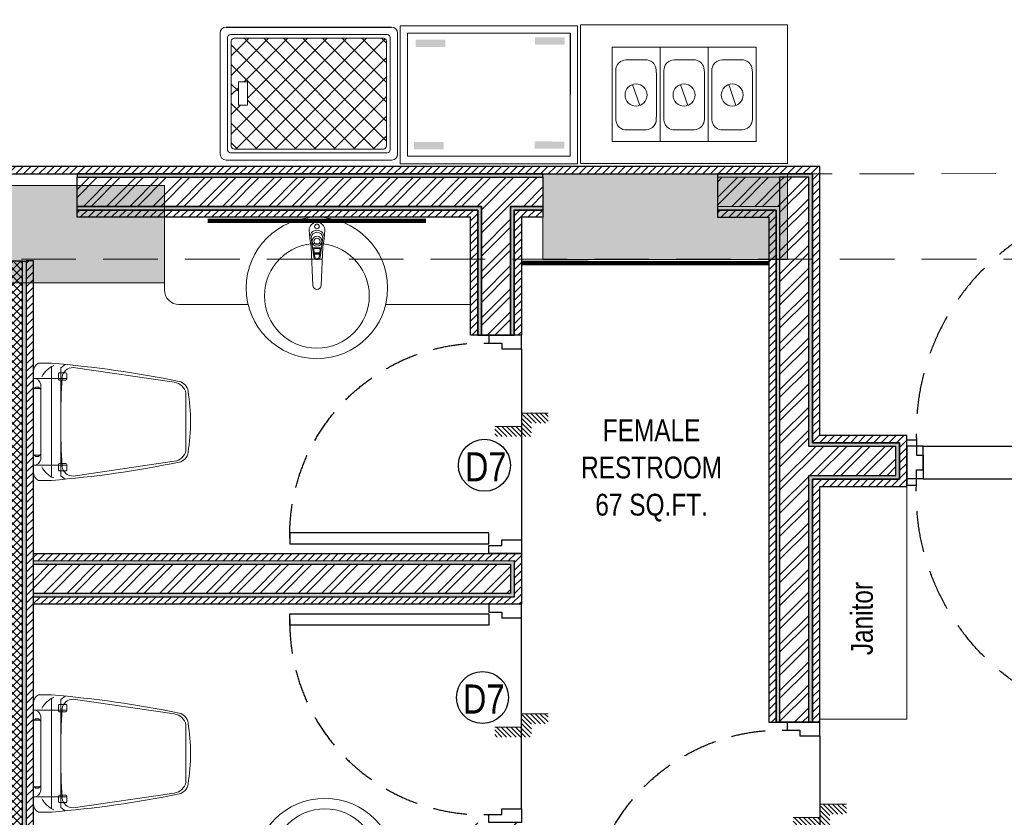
# Model space of a CAD drawing. Extents: x 3940905 to 4145695, y 925352 to 1109797.
# Tile 383 of 656: x 3985211 to 3988594, y 1095707 to 1098448. Entities that reach past the tile are written whole.
import ezdxf

# ---------------------------------------------------------------- set-up
doc = ezdxf.new("R2010")
doc.units = 0
doc.header["$LTSCALE"] = 750
doc.header["$MEASUREMENT"] = 0
doc.linetypes.add('DASHED2', pattern=[0.375, 0.25, -0.125])
doc.layers.get('0').update_dxf_attribs({"linetype": 'CONTINUOUS', "lineweight": 0})
for name, color, linetype, lineweight in [('BEAM', 104, 'CONTINUOUS', 0), ('CIVIL WALLS', 7, 'CONTINUOUS', 30), ('CKD Equipments', 252, 'CONTINUOUS', 0), ('COLUMN', 1, 'CONTINUOUS', 9), ('COUNTER', 34, 'CONTINUOUS', 0), ('FURN', 15, 'CONTINUOUS', 5), ('SANITARY', 34, 'CONTINUOUS', 0)]:
    doc.layers.add(name, color=color, linetype=linetype, lineweight=lineweight)
for name, color, linetype in [('DOOR', 44, 'CONTINUOUS'), ('GLASS', 5, 'CONTINUOUS'), ('S-Hatch_8', 7, 'CONTINUOUS'), ('TEXT', 7, 'CONTINUOUS')]:
    doc.layers.add(name, color=color, linetype=linetype)
doc.styles.add('ARA-30', font='arial.ttf', dxfattribs={"width": 0.8, "height": 150})
doc.styles.get("Standard").update_dxf_attribs({"font": 'romans.shx'})
pattern_1 = [(45, (1520.702781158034, 54286.19319555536), (-13.25825214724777, 13.25825214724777), [])]
pattern_2 = [(49.99999999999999, (1520.702781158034, 54286.19319555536), (21.5178054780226, -1.882564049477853), [2.25, -24.75]), (355, (1520.702781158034, 54286.19319555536), (-4.16254000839, 22.56576401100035), [1.8, -19.8]), (100.45144446, (1522.495931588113, 54286.03631523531), (17.35526540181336, 20.68319972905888), [1.912205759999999, -21.03426335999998]), (46.18420000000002, (1520.702781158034, 54292.19319555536), (32.01723992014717, -4.965578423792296), [3.375, -37.125]), (96.63563549, (1523.37088350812, 54291.77939634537), (28.03985837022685, 29.22355802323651), [2.86831026, -31.55141279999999]), (351.1841639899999, (1520.702781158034, 54292.19319555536), (28.03985835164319, 29.2235580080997), [2.7, -29.70000003]), (21, (1523.702781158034, 54290.69319555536), (17.90721156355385, -12.07856671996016), [2.25, -24.75]), (326.0000000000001, (1523.702781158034, 54290.69319555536), (7.299459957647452, 21.75450135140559), [1.799999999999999, -19.79999999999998]), (71.45144474, (1525.195048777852, 54289.68664833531), (25.20667130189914, 9.675934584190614), [1.912205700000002, -21.03426336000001]), (37.50000000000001, (1520.702781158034, 54286.19319555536), (0.3647956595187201, 9.986815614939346), [0, -19.56, 0, -20.1, 0, -19.875]), (7.499999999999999, (1520.702781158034, 54286.19319555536), (7.892086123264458, 11.83235135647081), [0, -11.45999999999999, 0, -19.10999999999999, 0, -7.574999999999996]), (327.5, (1514.01278115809, 54286.19319555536), (16.01467308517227, -0.6766461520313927), [0, -7.5, 0, -23.4, 0, -31.05]), (317.5, (1511.01278115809, 54286.19319555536), (17.49558508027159, 3.003149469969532), [0, -9.75, 0, -15.54, 0, -22.05])]
pattern_3 = [(45, (1520.702781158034, 54286.19319555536), (-39.7747564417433, 39.7747564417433), []), (45, (1547.219285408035, 54286.19319555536), (-39.7747564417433, 39.7747564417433), [])]

# ---------------------------------------------------------------- blocks, each defined once
blk = doc.blocks.new('EDFDSCX')
blk.add_line((498130.3504498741, -854141.3801531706, -1.195304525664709e-08), (498655.5372229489, -854140.8563936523, -1.195304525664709e-08))
at = {"layer": 'DOOR', "elevation": -1.195304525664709e-08}
for points in [[(498666.0847833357, -853504.0026184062), (498666.6308213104, -854051.5285574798), (498635.9364051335, -854051.5591684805), (498635.3903671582, -853504.0332294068)], [(498692.8545904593, -854051.4762263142), (498671.0490849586, -854051.5241512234), (498671.1103069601, -854086.6629835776), (498655.4158870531, -854086.6898547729), (498655.5372229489, -854140.8563936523), (498693.0371483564, -854140.7815975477)], [(498092.8548822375, -854052.074595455), (498114.6604399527, -854052.079027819), (498114.6693046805, -854087.2179123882), (498130.3637469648, -854087.213480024), (498130.3504498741, -854141.3801531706), (498092.8504498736, -854141.3801531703)]]:
    blk.add_lwpolyline(points, close=True, dxfattribs=at)
at = {"layer": 'DOOR', "color": 8, "linetype": 'DASHED2', "ltscale": 0.5}
blk.add_arc((498643.5917439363, -854033.2365009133, -1.195304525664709e-08), 529.2668184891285, 89.22640451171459, 182.040228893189, dxfattribs=at)
blk = doc.blocks.new('GDXGDRG')
at = {"layer": 'BEAM', "linetype": 'DASHED2'}
for p, q in [((3974013.122902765, 1043633.465851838), (3965223.800224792, 1043631.376568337)), ((3974227.006620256, 1043339.91064728), (3965437.48965513, 1043337.770408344))]:
    blk.add_line(p, q, dxfattribs=at)
blk = doc.blocks.new('Step Symbol - Imperial')
h = blk.add_hatch()
h.set_pattern_fill('_USER', color=0, scale=0.03125, angle=45, style=0, pattern_type=0)
h.set_pattern_definition([(45, (0, 0.125), (-0.02209708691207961, 0.02209708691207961), [])])
h.paths.add_polyline_path([(0.25, 0), (0.25, -0.09375), (-0.09375, -0.09375), (-0.09375, 0.03125), (-0.25, 0.03125), (-0.25, 0.125), (0, 0.125), (0, 0)])
at = {"color": 0}
blk.add_lwpolyline([(0.25, 0), (0, 0), (0, 0.125), (-0.25, 0.125)], dxfattribs=at)
blk.add_attdef('Step', (0.0625, 0.0625), '', height=0.09375, dxfattribs=at)
blk = doc.blocks.new('COLUMN')
at = {"layer": 'COLUMN'}
h = blk.add_hatch(color=1, dxfattribs=at)
h.dxf.hatch_style = 1
h.paths.add_polyline_path([(2683498.95855519, 965771.0625738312), (2684447.95855519, 965771.0625738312), (2684447.95855519, 965331.0625738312), (2683498.95855519, 965331.0625738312)])
h.paths.add_polyline_path([(2684237.95855519, 970191.0625738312), (2683498.95855519, 970191.0625738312), (2683498.95855519, 969191.0625738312), (2684237.95855519, 969191.0625738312)])
h.paths.add_polyline_path([(2687442.95855519, 969266.0625738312), (2687037.95855519, 969266.0625738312), (2687037.95855519, 970031.0625738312), (2687442.95855519, 970031.0625738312)])
h.paths.add_polyline_path([(2687107.95855519, 972041.44686994), (2687643.95855519, 972041.44686994), (2687643.95855519, 971756.0625738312), (2687107.95855519, 971756.0625738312)])
h.paths.add_polyline_path([(2683498.95855519, 973491.0625738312), (2684407.95855519, 973491.0625738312), (2684407.95855519, 973041.0625738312), (2683498.95855519, 973041.0625738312)])
h.paths.add_polyline_path([(2683648.95855519, 975761.0625738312), (2683977.95855519, 975761.0625738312), (2683977.95855519, 975211.0625738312), (2683648.95855519, 975211.0625738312)])
h.paths.add_polyline_path([(2686977.95855519, 975811.0625738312), (2687727.95855519, 975811.0625738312), (2687727.95855519, 975476.0625738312), (2686977.95855519, 975476.0625738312)])
h.paths.add_polyline_path([(2689868.95855519, 975851.0625738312), (2689027.95855519, 975851.0625738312), (2689027.95855519, 975556.0625738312), (2689868.95855519, 975556.0625738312)])
h.paths.add_polyline_path([(2686977.95855519, 973346.0625738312), (2687643.95855519, 973346.0625738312), (2687643.95855519, 973116.0625738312), (2686977.95855519, 973116.0625738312)])
h.paths.add_polyline_path([(2683823.95855519, 977646.0625738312), (2684028.95855519, 977646.0625738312), (2684028.95855519, 977211.0625738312), (2683823.95855519, 977211.0625738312)])
h.paths.add_polyline_path([(2683823.95855519, 979911.0625738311), (2684103.95855519, 979911.0625738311), (2684103.95855519, 980241.0625738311), (2683823.95855519, 980241.0625738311)])
h.paths.add_polyline_path([(2687803.95855519, 979891.0625738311), (2688003.95855519, 979891.0625738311), (2688003.95855519, 980241.0625738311), (2687803.95855519, 980241.0625738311)])
h.paths.add_polyline_path([(2691583.95855519, 979836.0625738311), (2692013.95855519, 979836.0625738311), (2692013.95855519, 980241.0625738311), (2691583.95855519, 980241.0625738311)])
h.paths.add_polyline_path([(2691695.95855519, 977346.0625738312), (2692013.95855519, 977346.0625738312), (2692013.95855519, 976786.0625738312), (2691695.95855519, 976786.0625738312)])
h.paths.add_polyline_path([(2687442.95855519, 965841.0625738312), (2686812.95855519, 965841.0625738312), (2686812.95855519, 965401.0625738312), (2687442.95855519, 965401.0625738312)])
h.paths.add_polyline_path([(2687467.95855519, 963421.0625738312), (2686702.95855519, 963421.0625738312), (2686702.95855519, 962976.0625738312), (2687467.95855519, 962976.0625738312)])
h.paths.add_polyline_path([(2684167.95855519, 963191.0625738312), (2683398.958555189, 963191.0625738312), (2683398.958555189, 962446.0625738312), (2684167.95855519, 962446.0625738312)])
h.paths.add_polyline_path([(2684447.95855519, 958916.0625738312), (2683398.95855519, 958916.0625738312), (2683398.95855519, 959356.0625738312), (2684447.95855519, 959356.0625738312)])
h.paths.add_polyline_path([(2684447.95855519, 957356.0625738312), (2683413.95855519, 957356.0625738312), (2683413.95855519, 956916.0625738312), (2684447.95855519, 956916.0625738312)])
h.paths.add_polyline_path([(2687457.95855519, 957436.0625738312), (2686707.95855519, 957436.0625738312), (2686707.95855519, 956996.0625738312), (2687457.95855519, 956996.0625738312)])
h.paths.add_polyline_path([(2687452.95855519, 959516.0625738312), (2686692.95855519, 959516.0625738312), (2686692.95855519, 959086.0625738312), (2687452.95855519, 959086.0625738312)])
h.paths.add_polyline_path([(2683413.95855519, 953326.0625738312), (2684312.95855519, 953326.0625738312), (2684312.95855519, 953776.0625738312), (2683413.95855519, 953776.0625738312)])
h.paths.add_polyline_path([(2683293.95855519, 952396.0625738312), (2683767.95855519, 952396.0625738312), (2683767.95855519, 951976.0625738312), (2683293.95855519, 951976.0625738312)])
h.paths.add_polyline_path([(2682463.958555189, 977841.0625738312), (2681833.95855519, 977841.0625738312), (2681833.95855519, 977051.0625738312), (2682463.958555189, 977051.0625738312)])
at = {"color": 2}
for points in [[(2689868.95855519, 975851.0625738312), (2689027.95855519, 975851.0625738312), (2689027.95855519, 975556.0625738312), (2689868.95855519, 975556.0625738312)], [(2686977.95855519, 975811.0625738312), (2687727.95855519, 975811.0625738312), (2687727.95855519, 975476.0625738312), (2686977.95855519, 975476.0625738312)]]:
    blk.add_lwpolyline(points, close=True, dxfattribs=at)
at = {"layer": 'COLUMN', "color": 1}
for points in [[(2689868.95855519, 975851.0625738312), (2689027.95855519, 975851.0625738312), (2689027.95855519, 975556.0625738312), (2689868.95855519, 975556.0625738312)], [(2686977.95855519, 975811.0625738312), (2687727.95855519, 975811.0625738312), (2687727.95855519, 975476.0625738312), (2686977.95855519, 975476.0625738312)]]:
    blk.add_lwpolyline(points, close=True, dxfattribs=at)

msp = doc.modelspace()

# ---------------------------------------------------------------- hatches: boundary and pattern name
at = {"layer": 'CIVIL WALLS', "true_color": 0x136734}
h = msp.add_hatch(dxfattribs=at)
h.set_pattern_fill('AR-CONC', color=116, scale=3)
h.set_pattern_definition(pattern_2)
edge = h.paths.add_edge_path()
edge.add_line((3985407.936530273, 1097918.963603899), (3985407.936530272, 1097906.793521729))
edge.add_line((3985407.936530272, 1097906.793521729), (3985708.192436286, 1097906.637925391))
edge.add_line((3985708.192436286, 1097906.637925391), (3985708.192436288, 1097906.71572356))
edge.add_line((3985708.192436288, 1097906.71572356), (3987008.192436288, 1097906.71572356))
edge.add_line((3987008.192436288, 1097906.71572356), (3987008.192436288, 1097919.21572356))
edge.add_line((3987008.192436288, 1097919.21572356), (3985407.936530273, 1097918.886460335))
h = msp.add_hatch(dxfattribs=at)
h.set_pattern_fill('AR-CONC', color=116, scale=3)
h.set_pattern_definition(pattern_2)
h.paths.add_polyline_path([(3987821.883816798, 1097623.963603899), (3987821.901815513, 1096033.792086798), (3987921.901815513, 1096033.792086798), (3987921.892215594, 1096881.936953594), (3988221.461773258, 1096881.936953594), (3988221.461773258, 1096981.936953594), (3987921.891378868, 1096981.936953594), (3987921.880902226, 1097906.71572356), (3987821.882216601, 1097906.715723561), (3987821.882216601, 1097623.963603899)], flags=16)
h.paths.add_polyline_path([(3987608.192436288, 1097806.715723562), (3987608.192436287, 1097794.215723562), (3987809.372907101, 1097794.215723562), (3987809.417358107, 1096033.792086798), (3987934.432900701, 1096033.792086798), (3987934.409541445, 1096869.436274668), (3988233.961773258, 1096869.436953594), (3988233.961773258, 1096994.43729306), (3987934.406776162, 1096994.436614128), (3987934.380902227, 1097918.963603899), (3987608.192436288, 1097918.955149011), (3987608.192436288, 1097906.71572356), (3987821.882216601, 1097906.715723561), (3987821.882216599, 1097806.715723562)])
h = msp.add_hatch(dxfattribs=at)
h.set_pattern_fill('AR-CONC', color=116, scale=3)
h.set_pattern_definition(pattern_2)
h.paths.add_polyline_path([(3987008.192436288, 1097794.21572356), (3986909.380025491, 1097794.21572356), (3986909.349843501, 1097363.898005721), (3986784.349843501, 1097363.898005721), (3986784.380025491, 1097794.21572356), (3985407.936530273, 1097794.21572356), (3985407.936530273, 1097806.71572356), (3986796.880902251, 1097806.71607853), (3986796.849843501, 1097363.898005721), (3986896.849843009, 1097363.890991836), (3986896.880902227, 1097806.71572356), (3987008.192436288, 1097806.71572356)])
h = msp.add_hatch(dxfattribs=at)
h.set_pattern_fill('AR-CONC', color=116, scale=3)
h.set_pattern_definition(pattern_2)
h.paths.add_polyline_path([(3985220.536119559, 1097619.042056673), (3985233.036119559, 1097619.042056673), (3985233.036119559, 1095413.963603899), (3985220.536119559, 1095413.963603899)])
h = msp.add_hatch(dxfattribs=at)
h.set_pattern_fill('AR-CONC', color=116, scale=3)
h.set_pattern_definition(pattern_2)
h.paths.add_polyline_path([(3985258.03611956, 1096576.475552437), (3986896.880877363, 1096576.500484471), (3986896.880877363, 1096476.500484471), (3985258.03611956, 1096476.475552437)], flags=17)
h.paths.add_polyline_path([(3985258.03611956, 1096588.975552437), (3986909.380877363, 1096589.000484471), (3986909.380877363, 1096464.000484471), (3985258.03611956, 1096463.975552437)])
at = {"layer": 'CKD Equipments', "true_color": 0x989898}
h = msp.add_hatch(color=252, dxfattribs=at)
h.paths.add_polyline_path([(3986672.878746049, 1098379.799509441), (3986571.116267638, 1098354.867702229), (3986571.116267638, 1098380.308321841)])
h.paths.add_polyline_path([(3986672.878746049, 1098354.358889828), (3986672.878746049, 1098379.799509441), (3986571.116267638, 1098354.867702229)])
h = msp.add_hatch(color=252, dxfattribs=at)
h.paths.add_polyline_path([(3987082.610808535, 1098387.708470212), (3986980.848330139, 1098362.776663), (3986980.848330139, 1098388.217282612)])
h.paths.add_polyline_path([(3987082.610808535, 1098362.26785063), (3987082.610808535, 1098387.708470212), (3986980.848330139, 1098362.776663)])
h = msp.add_hatch(color=252, dxfattribs=at)
h.paths.add_polyline_path([(3986667.675869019, 1098027.982040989), (3986565.913390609, 1098003.050233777), (3986565.913390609, 1098028.490853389)])
h.paths.add_polyline_path([(3986667.675869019, 1098002.541421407), (3986667.675869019, 1098027.982040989), (3986565.913390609, 1098003.050233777)])
h = msp.add_hatch(color=252, dxfattribs=at)
h.paths.add_polyline_path([(3987082.357968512, 1098029.508478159), (3986980.595490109, 1098004.576670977), (3986980.595490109, 1098030.017290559)])
h.paths.add_polyline_path([(3987082.357968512, 1098004.576670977), (3987082.357968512, 1098029.508478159), (3986980.595490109, 1098004.576670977)])
at = {"layer": 'S-Hatch_8'}
h = msp.add_hatch(dxfattribs=at)
h.set_pattern_fill('ANSI31', color=6, scale=150)
h.set_pattern_definition(pattern_1)
h.paths.add_polyline_path([(3978832.093826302, 1095539.541646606), (3978707.093826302, 1095539.541646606), (3978707.093826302, 1094658.281501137), (3978832.093826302, 1094658.281501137)], flags=16)
h.paths.add_polyline_path([(3978857.093826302, 1095564.541646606), (3978682.093826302, 1095564.541646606), (3978682.093826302, 1094633.281501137), (3978857.093826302, 1094633.281501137)])
h.paths.add_polyline_path([(3981958.190872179, 1097319.499900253), (3981958.191219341, 1097194.494842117), (3978832.093826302, 1097194.499894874), (3978832.093826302, 1096488.478563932), (3978707.093826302, 1096488.478563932), (3978707.093826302, 1097319.499894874)], flags=16)
h.paths.add_polyline_path([(3985258.03611956, 1096588.975552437), (3986909.380877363, 1096589.000484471), (3986909.380877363, 1096464.000484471), (3985258.03611956, 1096463.975552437)], flags=17)
h.paths.add_polyline_path([(3985258.03611956, 1096613.975552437), (3986934.380877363, 1096614.000484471), (3986934.380877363, 1096439.000484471), (3985258.03611956, 1096438.975552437)])
h.paths.add_polyline_path([(3986784.380902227, 1095258.735381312), (3986784.380902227, 1095688.975552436), (3986909.380902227, 1095688.975552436), (3986909.380902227, 1095258.735381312), (3987934.380902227, 1095258.735381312), (3987934.380902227, 1095133.635725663), (3985558.192436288, 1095133.585897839), (3985558.192436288, 1095258.685553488)], flags=16)
h.paths.add_polyline_path([(3986759.380902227, 1095283.635725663), (3986759.380902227, 1095688.975552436), (3986934.380902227, 1095688.975552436), (3986934.380902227, 1095283.635725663), (3987959.380902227, 1095283.635725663), (3987959.380902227, 1095108.635725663), (3985558.192436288, 1095108.635725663), (3985558.192436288, 1095283.635725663)])
h.paths.add_polyline_path([(3990748.999191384, 1095744.138282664), (3990747.447933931, 1098019.678180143), (3990636.516069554, 1098019.437301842), (3990636.516069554, 1096994.436953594), (3989309.380902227, 1096994.436953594), (3989309.380902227, 1098078.435079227), (3989184.380902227, 1098078.435079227), (3989184.380902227, 1094831.376994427), (3989309.380902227, 1094831.376994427), (3989309.380902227, 1096869.437371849), (3990636.518431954, 1096869.437371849), (3990636.513707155, 1095868.902017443), (3990109.318905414, 1095868.925353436), (3990109.318905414, 1095743.925378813)], flags=17)
h.paths.add_polyline_path([(3990747.431055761, 1098044.43677232), (3990611.516069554, 1098044.437301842), (3990611.516069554, 1097019.436953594), (3989334.380902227, 1097019.436953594), (3989334.380902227, 1098103.435079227), (3989159.380902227, 1098103.435079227), (3989159.380902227, 1094806.376994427), (3989334.380902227, 1094806.376994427), (3989334.380902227, 1096844.437371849), (3990611.517250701, 1096844.437371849), (3990611.514888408, 1095893.903200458), (3990084.318905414, 1095893.92653471), (3990084.318905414, 1095718.926560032), (3990749.016069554, 1095719.379690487)])
h.paths.add_polyline_path([(3989309.380902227, 1099092.269813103), (3989675.9718851, 1099092.269813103), (3989675.9718851, 1099217.269813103), (3989185.80612775, 1099217.269813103), (3989185.80612775, 1098878.431147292), (3989309.380902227, 1098878.431147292)], flags=16)
h.paths.add_polyline_path([(3989334.380902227, 1099067.269813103), (3989675.9718851, 1099067.269813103), (3989675.9718851, 1099242.269813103), (3989159.334169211, 1099242.269813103), (3989159.380902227, 1098853.431147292), (3989334.380902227, 1098853.431147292)])
h.paths.add_polyline_path([(3987303.875395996, 1099092.269813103), (3987303.875395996, 1102053.431147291), (3987428.875395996, 1102053.431147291), (3987428.875395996, 1099217.269813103), (3988233.490238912, 1099217.269813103), (3988233.490238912, 1099092.269813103)], flags=16)
h.paths.add_polyline_path([(3987278.875395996, 1099067.269813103), (3987278.875395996, 1102078.431147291), (3987453.875395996, 1102078.431147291), (3987453.875395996, 1099242.269813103), (3988258.490238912, 1099242.269813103), (3988258.490238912, 1099067.269813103)])
h.paths.add_polyline_path([(3981479.192436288, 1097344.499894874), (3981479.192436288, 1097319.499900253), (3981359.192436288, 1097319.499900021), (3981359.192436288, 1097344.499894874), (3978682.093826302, 1097344.499894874), (3978682.093826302, 1096463.478563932), (3978857.093826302, 1096463.478563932), (3978857.093826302, 1097169.499894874), (3981958.192436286, 1097168.94985208), (3981958.192436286, 1097344.499894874)])
h = msp.add_hatch(dxfattribs=at)
h.set_pattern_fill('ANSI31', color=6, scale=150)
h.set_pattern_definition(pattern_1)
h.paths.add_polyline_path([(3987608.192436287, 1097794.215723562), (3987608.192436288, 1097771.463603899), (3987784.380902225, 1097769.215723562), (3987784.401815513, 1096033.735773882), (3987959.401815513, 1096033.735773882), (3987959.39294108, 1096844.436953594), (3988258.961773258, 1096844.436953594), (3988258.961773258, 1097019.436953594), (3987959.391310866, 1097019.436953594), (3987959.380902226, 1097944.21572356), (3984958.192436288, 1097944.21572356), (3984958.192436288, 1097918.886460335), (3987934.380902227, 1097918.963603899), (3987934.406776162, 1096994.436614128), (3988233.961773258, 1096994.436614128), (3988233.961773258, 1096869.436953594), (3987934.409541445, 1096869.436274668), (3987934.409541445, 1096033.792086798), (3987809.417358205, 1096033.788592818), (3987809.372907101, 1097794.215723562)])
at = {"layer": 'S-Hatch_8', "true_color": 0x636466}
h = msp.add_hatch(dxfattribs=at)
h.set_pattern_fill('ANSI32', color=251, scale=150)
h.set_pattern_definition(pattern_3)
h.paths.add_polyline_path([(3986796.880902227, 1097806.71572356), (3985407.936530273, 1097806.71572356), (3985407.936530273, 1097906.71572356), (3987008.192436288, 1097906.71572356), (3987008.192436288, 1097806.71572356), (3986896.880902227, 1097806.71572356), (3986896.849843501, 1097363.898005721), (3986796.849843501, 1097363.898005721)])
h = msp.add_hatch(dxfattribs=at)
h.set_pattern_fill('ANSI32', color=251, scale=150)
h.set_pattern_definition(pattern_3)
h.paths.add_polyline_path([(3987608.192436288, 1097806.71572356), (3987821.882216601, 1097806.715723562), (3987821.882216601, 1097906.715723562), (3987608.192436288, 1097906.71572356)])
h = msp.add_hatch(dxfattribs=at)
h.set_pattern_fill('ANSI32', color=251, scale=150)
h.set_pattern_definition(pattern_3)
h.paths.add_polyline_path([(3987821.883816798, 1097623.963603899), (3987821.901815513, 1096033.792086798), (3987921.901815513, 1096033.792086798), (3987921.892215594, 1096881.936953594), (3988221.461773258, 1096881.936953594), (3988221.461773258, 1096981.936953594), (3987921.891378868, 1096981.936953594), (3987921.880902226, 1097906.71572356), (3987821.882216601, 1097906.715723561), (3987821.882216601, 1097623.963603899)])
at = {"layer": 'S-Hatch_8'}
h = msp.add_hatch(dxfattribs=at)
h.set_pattern_fill('ANSI31', color=6, scale=150)
h.set_pattern_definition(pattern_1)
h.paths.add_polyline_path([(3987008.192436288, 1097769.21572356), (3986934.37827202, 1097769.21572356), (3986934.349843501, 1097363.898005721), (3986759.349843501, 1097363.898005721), (3986759.37827202, 1097769.21572356), (3985407.936530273, 1097769.21572356), (3985407.936530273, 1097794.21572356), (3986784.380020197, 1097794.140240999), (3986784.380020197, 1097363.898005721), (3986909.349843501, 1097363.898005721), (3986909.380025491, 1097794.21572356), (3987008.192436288, 1097794.21572356)])
at = {"layer": 'S-Hatch_8', "true_color": 0xf8991e}
h = msp.add_hatch(dxfattribs=at)
h.set_pattern_fill('ANSI37', color=30, scale=150)
h.set_pattern_definition([(45, (1520.702781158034, 54286.19319555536), (-13.25825214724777, 13.25825214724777), []), (135, (1520.702781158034, 54286.19319555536), (-13.25825214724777, -13.25825214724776), [])])
h.paths.add_polyline_path([(3985220.536119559, 1097619.042056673), (3985092.986291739, 1097619.042056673), (3985092.986291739, 1095413.435079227), (3985220.536119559, 1095413.435079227)])
at = {"layer": 'S-Hatch_8'}
h = msp.add_hatch(dxfattribs=at)
h.set_pattern_fill('ANSI31', color=6, scale=150)
h.set_pattern_definition(pattern_1)
h.paths.add_polyline_path([(3985258.036119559, 1097619.042056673), (3985233.036119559, 1097619.042056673), (3985233.036119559, 1095413.963603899), (3985258.036119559, 1095413.963603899)])
at = {"layer": 'S-Hatch_8', "true_color": 0x636466}
h = msp.add_hatch(dxfattribs=at)
h.set_pattern_fill('ANSI32', color=251, scale=150)
h.set_pattern_definition(pattern_3)
h.paths.add_polyline_path([(3985258.03611956, 1096576.475552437), (3986896.880877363, 1096576.475552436), (3986896.880877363, 1096476.475552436), (3985258.03611956, 1096476.475552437)])

# ---------------------------------------------------------------- linework, layer by layer
msp.add_lwpolyline([(3987608.192436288, 1097806.71572356), (3987821.882216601, 1097806.715723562), (3987821.882216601, 1097906.715723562), (3987608.192436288, 1097906.71572356)], close=True)
at = {"layer": 'CIVIL WALLS', "color": 6}
for points in [[(3987784.380902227, 1097623.963603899), (3987784.401815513, 1096033.735773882), (3987959.401815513, 1096033.735773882), (3987959.39294108, 1096844.436953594), (3988258.961773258, 1096844.436953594), (3988258.961773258, 1097019.436953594), (3987959.391310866, 1097019.436953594), (3987959.380902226, 1097944.21572356), (3984958.192436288, 1097944.21572356), (3984958.192436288, 1097918.886460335), (3987934.380902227, 1097918.963603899), (3987934.406776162, 1096994.436614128), (3988233.961773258, 1096994.436614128), (3988233.961773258, 1096869.436953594), (3987934.409541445, 1096869.436274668), (3987934.409541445, 1096033.792086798), (3987809.417358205, 1096033.788592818), (3987809.372907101, 1097794.215723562), (3987608.192436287, 1097794.215723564), (3987608.192436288, 1097769.215723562), (3987784.380902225, 1097769.215723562)], [(3987008.192436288, 1097769.21572356), (3986934.37827202, 1097769.21572356), (3986934.349843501, 1097363.898005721), (3986759.349843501, 1097363.898005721), (3986759.37827202, 1097769.21572356), (3985407.936530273, 1097769.21572356), (3985407.936530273, 1097794.21572356), (3986784.380020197, 1097794.140240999), (3986784.380020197, 1097363.898005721), (3986909.349843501, 1097363.898005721), (3986909.380025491, 1097794.21572356), (3987008.192436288, 1097794.21572356), (3987008.192436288, 1097769.21572356)], [(3985258.036119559, 1097619.042056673), (3985233.036119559, 1097619.042056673), (3985233.036119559, 1095413.963603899), (3985258.036119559, 1095413.963603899)], [(3985258.03611956, 1096613.975552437), (3986934.380877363, 1096614.000484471), (3986934.380877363, 1096439.000484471), (3985258.03611956, 1096438.975552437)]]:
    msp.add_lwpolyline(points, close=True, dxfattribs=at)
at = {"layer": 'CIVIL WALLS', "color": 116, "true_color": 0x136734}
msp.add_lwpolyline([(3985407.936530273, 1097918.886460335), (3985407.936530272, 1097906.793521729), (3985708.192436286, 1097906.637925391), (3985708.192436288, 1097906.71572356), (3987008.192436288, 1097906.71572356), (3987008.192443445, 1097918.939596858), (3985407.936530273, 1097918.886460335)], dxfattribs=at)
at = {"layer": 'CIVIL WALLS'}
for points in [[(3986796.880902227, 1097806.71572356), (3985407.936530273, 1097806.71572356), (3985407.936530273, 1097906.71572356), (3987008.192436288, 1097906.71572356), (3987008.192436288, 1097806.71572356), (3986896.880902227, 1097806.71572356), (3986896.849843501, 1097363.898005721), (3986796.849843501, 1097363.898005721)], [(3987821.883816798, 1097623.963603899), (3987821.901815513, 1096033.792086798), (3987921.901815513, 1096033.792086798), (3987921.892215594, 1096881.936953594), (3988221.461773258, 1096881.936953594), (3988221.461773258, 1096981.936953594), (3987921.891378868, 1096981.936953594), (3987921.880902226, 1097906.71572356), (3987821.882216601, 1097906.715723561), (3987821.882216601, 1097623.963603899), (3987821.883816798, 1097623.963603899)], [(3985220.536119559, 1097618.665302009), (3985092.986291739, 1097618.665302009), (3985092.986291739, 1095413.435079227), (3985220.536119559, 1095413.435079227)], [(3985258.03611956, 1096576.475552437), (3986896.880877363, 1096576.500484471), (3986896.880877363, 1096476.500484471), (3985258.03611956, 1096476.475552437)]]:
    msp.add_lwpolyline(points, close=True, dxfattribs=at)
at = {"layer": 'CIVIL WALLS', "color": 116, "true_color": 0x136734}
for points in [[(3987809.372907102, 1097623.963603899), (3987809.417358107, 1096033.792086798), (3987934.432900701, 1096033.792086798), (3987934.409541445, 1096869.436274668), (3988233.961773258, 1096869.436953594), (3988233.961773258, 1096994.43729306), (3987934.406776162, 1096994.436614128), (3987934.380902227, 1097918.963603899), (3987608.192436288, 1097918.963603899), (3987608.192436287, 1097794.215723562), (3987809.372907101, 1097794.215723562)], [(3987008.192436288, 1097794.21572356), (3986909.380025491, 1097794.21572356), (3986909.349843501, 1097363.898005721), (3986784.349843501, 1097363.898005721), (3986784.380025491, 1097794.21572356), (3985407.936530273, 1097794.21572356), (3985407.936530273, 1097806.71572356), (3986796.880902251, 1097806.71607853), (3986796.849843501, 1097363.898005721), (3986896.849843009, 1097363.890991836), (3986896.880902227, 1097806.71572356), (3987008.192436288, 1097806.71572356), (3987008.192436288, 1097794.21572356)], [(3985220.536119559, 1097618.665302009), (3985233.036119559, 1097618.665302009), (3985233.036119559, 1095413.963603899), (3985220.536119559, 1095413.963603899)], [(3985258.03611956, 1096588.975552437), (3986909.380877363, 1096589.000484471), (3986909.380877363, 1096464.000484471), (3985258.03611956, 1096463.975552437)]]:
    msp.add_lwpolyline(points, close=True, dxfattribs=at)
at = {"layer": 'CKD Equipments', "color": 252, "true_color": 0x989898}
for p, q in [((3987137.941591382, 1098430.554623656), (3987137.941591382, 1097954.306224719)), ((3987137.941591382, 1098430.554623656), (3987849.261315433, 1098430.554623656)), ((3987849.261315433, 1098430.554623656), (3987849.261315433, 1097954.306224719)), ((3986543.131586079, 1097979.87296931), (3986543.640398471, 1098401.678442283)), ((3987102.825217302, 1098400.660817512), (3987101.807592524, 1097978.85534451)), ((3987411.173845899, 1098030.119271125), (3987411.173845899, 1098354.232764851)), ((3987576.53787331, 1098030.119271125), (3987576.53787331, 1098354.232764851)), ((3987741.393088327, 1098030.119271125), (3987741.393088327, 1098354.232764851)), ((3987138.197563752, 1097954.310156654), (3987849.517287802, 1097954.310156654))]:
    msp.add_line(p, q, dxfattribs=at)
at = {"layer": 'CKD Equipments', "color": 6}
for p, q in [((3985899.302725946, 1097986.059321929), (3985899.302725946, 1098402.61932193)), ((3985919.622725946, 1098422.93932193), (3986007.970031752, 1098422.93932193)), ((3986007.970031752, 1098421.23261422), (3985919.622725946, 1098421.23261422)), ((3985934.862725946, 1098397.53932193), (3986007.970031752, 1098397.53932193)), ((3986007.970031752, 1098422.93932193), (3986488.582725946, 1098422.93932193)), ((3986488.582725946, 1098421.23261422), (3986007.970031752, 1098421.23261422)), ((3986007.970031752, 1098397.53932193), (3986473.342725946, 1098397.53932193)), ((3986508.902725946, 1098402.61932193), (3986508.902725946, 1097986.059321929)), ((3985924.702725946, 1098001.299321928), (3985924.702725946, 1098387.37932193)), ((3985937.402725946, 1098013.999321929), (3985937.402725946, 1098374.679321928)), ((3985947.562725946, 1098384.839321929), (3986460.642725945, 1098384.839321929)), ((3986470.802725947, 1098374.679321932), (3986470.802725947, 1098013.999321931)), ((3986483.502725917, 1098387.380095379), (3986483.502725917, 1098001.300095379)), ((3985961.886762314, 1098234.396422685), (3985993.170752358, 1098234.396422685)), ((3985961.886762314, 1098234.396422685), (3985961.886762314, 1098154.282221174)), ((3985993.170752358, 1098234.396422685), (3985993.170752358, 1098154.282221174)), ((3985961.886762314, 1098154.282221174), (3985993.170752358, 1098154.282221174)), ((3986008.226004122, 1097991.143253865), (3985935.118698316, 1097991.143253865)), ((3986460.898698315, 1098003.843253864), (3985947.818698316, 1098003.843253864)), ((3986407.558698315, 1097991.143253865), (3986001.158698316, 1097991.143253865)), ((3986473.598698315, 1097991.143253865), (3986008.226004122, 1097991.143253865)), ((3986008.226004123, 1097965.743253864), (3985919.878698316, 1097965.743253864)), ((3986488.838698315, 1097965.743253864), (3986008.226004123, 1097965.743253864))]:
    msp.add_line(p, q, dxfattribs=at)
at = {"layer": 'CKD Equipments', "linetype": 'Continuous'}
for p, q in [((3985937.402725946, 1098324.440151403), (3985997.801896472, 1098384.839321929)), ((3985937.402725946, 1098257.088230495), (3986065.153817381, 1098384.83932193)), ((3985937.402725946, 1098055.032467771), (3986267.209580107, 1098384.839321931)), ((3985937.402725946, 1098361.996135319), (3986295.559539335, 1098003.83932193)), ((3985953.561501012, 1098003.839321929), (3986334.561501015, 1098384.839321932)), ((3985981.911460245, 1098384.839321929), (3986362.911460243, 1098003.83932193)), ((3985982.062839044, 1098234.396422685), (3986132.50573829, 1098384.83932193)), ((3985993.170752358, 1098178.15241509), (3986199.857659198, 1098384.839321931)), ((3986020.91342192, 1098003.839321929), (3986401.913421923, 1098384.839321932)), ((3986049.263381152, 1098384.839321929), (3986430.263381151, 1098003.83932193)), ((3986088.265342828, 1098003.839321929), (3986466.739836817, 1098382.313815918)), ((3986116.61530206, 1098384.839321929), (3986470.802725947, 1098030.651898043)), ((3986183.967222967, 1098384.83932193), (3986470.802725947, 1098098.003818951)), ((3986251.319143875, 1098384.83932193), (3986470.802725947, 1098165.355739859)), ((3986318.671064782, 1098384.839321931), (3986470.802725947, 1098232.707660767)), ((3986386.02298569, 1098384.839321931), (3986470.802725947, 1098300.059581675)), ((3986453.374906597, 1098384.839321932), (3986470.802725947, 1098367.411502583)), ((3985937.402725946, 1098294.644214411), (3986228.207618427, 1098003.83932193)), ((3986155.617263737, 1098003.839321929), (3986470.802725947, 1098319.024784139)), ((3985937.402725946, 1098227.292293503), (3985961.886762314, 1098202.808257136)), ((3986222.969184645, 1098003.83932193), (3986470.802725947, 1098251.672863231)), ((3985937.402725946, 1098189.736309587), (3985961.886762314, 1098214.220345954)), ((3985937.402725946, 1098159.940372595), (3986093.503776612, 1098003.839321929)), ((3985993.170752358, 1098171.524267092), (3986160.85569752, 1098003.839321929)), ((3986290.321105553, 1098003.83932193), (3986470.802725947, 1098184.320942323)), ((3985937.402725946, 1098122.384388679), (3985969.300558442, 1098154.282221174)), ((3985937.402725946, 1098092.588451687), (3986026.151855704, 1098003.839321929)), ((3986357.673026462, 1098003.83932193), (3986470.802725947, 1098116.969021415)), ((3985937.658698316, 1098025.240462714), (3985959.055907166, 1098003.843253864)), ((3986425.28091974, 1098003.843253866), (3986471.058698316, 1098049.621032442))]:
    msp.add_line(p, q, dxfattribs=at)
at = {"layer": 'CKD Equipments', "color": 3, "true_color": 0x00ff00}
for p, q in [((3987246.318630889, 1098354.232764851), (3987246.318630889, 1098030.119271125)), ((3987246.318630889, 1098354.232764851), (3987741.393088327, 1098354.232764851)), ((3987411.173845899, 1098354.232764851), (3987411.173845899, 1098030.119271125)), ((3987411.173845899, 1098030.119271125), (3987411.173845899, 1098354.232764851)), ((3987576.53787331, 1098354.232764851), (3987576.53787331, 1098030.119271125)), ((3987576.53787331, 1098030.119271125), (3987576.53787331, 1098354.232764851)), ((3987741.393088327, 1098030.119271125), (3987741.393088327, 1098354.232764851)), ((3987354.695670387, 1098310.474899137), (3987302.287994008, 1098310.474899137)), ((3987520.059697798, 1098310.474899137), (3987467.652021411, 1098310.474899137)), ((3987684.914912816, 1098310.474899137), (3987632.507236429, 1098310.474899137)), ((3987258.530128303, 1098266.971439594), (3987258.530128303, 1098112.801284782)), ((3987398.4535361, 1098113.055691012), (3987398.4535361, 1098267.225845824)), ((3987423.894155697, 1098267.225845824), (3987423.894155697, 1098113.055691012)), ((3987563.817563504, 1098113.055691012), (3987563.817563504, 1098267.225845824)), ((3987589.258183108, 1098267.225845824), (3987589.258183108, 1098113.055691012)), ((3987728.672778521, 1098113.055691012), (3987728.672778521, 1098267.225845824)), ((3987340.957735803, 1098153.760682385), (3987316.534740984, 1098226.012042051)), ((3987505.812950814, 1098153.760682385), (3987481.389956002, 1098226.012042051)), ((3987671.176978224, 1098153.760682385), (3987646.753983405, 1098226.012042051)), ((3987302.543966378, 1098069.301757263), (3987354.951642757, 1098069.301757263)), ((3987467.90799378, 1098069.301757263), (3987520.315670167, 1098069.301757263)), ((3987632.763208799, 1098069.301757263), (3987685.170885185, 1098069.301757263)), ((3987246.318630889, 1098030.119271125), (3987411.173845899, 1098030.119271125)), ((3987411.429818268, 1098030.12320306), (3987246.574603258, 1098030.12320306)), ((3987411.173845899, 1098030.119271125), (3987576.53787331, 1098030.119271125)), ((3987576.793845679, 1098030.12320306), (3987411.429818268, 1098030.12320306)), ((3987576.53787331, 1098030.119271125), (3987741.393088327, 1098030.119271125)), ((3987741.649060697, 1098030.12320306), (3987576.793845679, 1098030.12320306))]:
    msp.add_line(p, q, dxfattribs=at)
at = {"layer": 'CKD Equipments', "color": 252, "true_color": 0x989898}
for points in [[(3987127.248212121, 1097953.414724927), (3986518.199778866, 1097953.414724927), (3986518.199778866, 1098427.119061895), (3987127.248212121, 1098427.119061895)], [(3986543.640398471, 1098401.678442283), (3987101.807592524, 1098401.678442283), (3987101.807592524, 1097978.85534451), (3986543.640398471, 1097978.85534451)]]:
    msp.add_lwpolyline(points, close=True, dxfattribs=at)
at = {"layer": 'CKD Equipments', "color": 3, "true_color": 0x00ff00}
for centre in [(3987328.491832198, 1098189.631956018), (3987493.347047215, 1098189.631956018), (3987658.711074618, 1098189.631956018)]:
    msp.add_circle(centre, 37.90652320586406, dxfattribs=at)
at = {"layer": 'CKD Equipments', "color": 6}
for centre, radius, start, end in [((3985919.622725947, 1098402.619321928), 20.32, 90, 180), ((3985934.862725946, 1098387.37932193), 10.16, 90, 180), ((3986473.342725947, 1098387.37932193), 10.16, 0, 90), ((3986488.582725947, 1098402.61932193), 20.32, 0, 90), ((3985947.562725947, 1098374.679321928), 10.16, 90, 180), ((3986460.642725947, 1098374.679321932), 10.16, 0, 90), ((3985935.118698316, 1098001.303253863), 10.16, 180, 270), ((3985947.818698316, 1098014.003253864), 10.16, 180, 270), ((3986460.898698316, 1098014.003253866), 10.16, 270, 0), ((3986473.598698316, 1098001.303253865), 10.16, 270, 0), ((3985919.878698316, 1097986.063253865), 20.32, 180, 270), ((3986488.838698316, 1097986.063253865), 20.32, 270, 0)]:
    msp.add_arc(centre, radius, start, end, dxfattribs=at)
at = {"layer": 'CKD Equipments', "color": 3, "true_color": 0x00ff00}
for points in [[(3987302.033587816, 1098310.474899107), (3987278.007288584, 1098310.474899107), (3987258.530128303, 1098290.997738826), (3987258.530128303, 1098266.971439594), (3987258.530128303, 1098266.971439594), (3987258.530128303, 1098266.971439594), (3987258.530128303, 1098266.971439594)], [(3987397.944723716, 1098266.971439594), (3987397.944723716, 1098290.997916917), (3987378.467741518, 1098310.474899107), (3987354.441264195, 1098310.474899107), (3987354.441264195, 1098310.474899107), (3987354.441264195, 1098310.474899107), (3987354.441264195, 1098310.474899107)], [(3987467.397615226, 1098310.474899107), (3987443.371315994, 1098310.474899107), (3987423.894155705, 1098290.997738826), (3987423.894155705, 1098266.971439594), (3987423.894155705, 1098266.971439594), (3987423.894155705, 1098266.971439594), (3987423.894155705, 1098266.971439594)], [(3987563.308751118, 1098266.971439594), (3987563.308751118, 1098290.997916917), (3987543.83176892, 1098310.474899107), (3987519.805291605, 1098310.474899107), (3987519.805291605, 1098310.474899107), (3987519.805291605, 1098310.474899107), (3987519.805291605, 1098310.474899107)], [(3987632.252830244, 1098310.474899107), (3987608.226531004, 1098310.474899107), (3987588.749370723, 1098290.997738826), (3987588.749370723, 1098266.971439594), (3987588.749370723, 1098266.971439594), (3987588.749370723, 1098266.971439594), (3987588.749370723, 1098266.971439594)], [(3987728.163966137, 1098266.971439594), (3987728.163966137, 1098290.997916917), (3987708.686983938, 1098310.474899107), (3987684.660506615, 1098310.474899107), (3987684.660506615, 1098310.474899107), (3987684.660506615, 1098310.474899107), (3987684.660506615, 1098310.474899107)], [(3987258.530128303, 1098112.801284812), (3987258.530128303, 1098088.77498555), (3987278.007288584, 1098069.297825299), (3987302.033587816, 1098069.297825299), (3987302.033587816, 1098069.297825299), (3987302.033587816, 1098069.297825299), (3987302.033587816, 1098069.297825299)], [(3987354.441264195, 1098069.297825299), (3987378.467563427, 1098069.297825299), (3987397.944723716, 1098088.77498555), (3987397.944723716, 1098112.801284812), (3987397.944723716, 1098112.801284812), (3987397.944723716, 1098112.801284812), (3987397.944723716, 1098112.801284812)], [(3987423.894155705, 1098112.801284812), (3987423.894155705, 1098088.77498555), (3987443.371315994, 1098069.297825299), (3987467.397615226, 1098069.297825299), (3987467.397615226, 1098069.297825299), (3987467.397615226, 1098069.297825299), (3987467.397615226, 1098069.297825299)], [(3987519.805291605, 1098069.297825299), (3987543.831590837, 1098069.297825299), (3987563.308751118, 1098088.77498555), (3987563.308751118, 1098112.801284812), (3987563.308751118, 1098112.801284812), (3987563.308751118, 1098112.801284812), (3987563.308751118, 1098112.801284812)], [(3987588.749370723, 1098112.801284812), (3987588.749370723, 1098088.77498555), (3987608.226531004, 1098069.297825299), (3987632.252830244, 1098069.297825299), (3987632.252830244, 1098069.297825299), (3987632.252830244, 1098069.297825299), (3987632.252830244, 1098069.297825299)], [(3987684.660506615, 1098069.297825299), (3987708.686805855, 1098069.297825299), (3987728.163966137, 1098088.77498555), (3987728.163966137, 1098112.801284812), (3987728.163966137, 1098112.801284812), (3987728.163966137, 1098112.801284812), (3987728.163966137, 1098112.801284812)]]:
    msp.add_open_spline(points, degree=3, dxfattribs=at)
at = {"layer": 'COUNTER'}
msp.add_lwpolyline([(3985707.925929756, 1097769.21572356), (3985707.925929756, 1097519.536756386, 0.414213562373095), (3985757.925929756, 1097469.536756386), (3985995.489198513, 1097469.536756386)], format="xyb", dxfattribs=at)
msp.add_lwpolyline([(3986468.084140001, 1097469.536756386), (3986759.380902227, 1097469.536756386)], dxfattribs=at)
at = {"layer": 'DOOR'}
for centre in [(3986807.508628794, 1096916.823818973), (3986800.720935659, 1096118.64481899)]:
    msp.add_circle(centre, 89.27683969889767, dxfattribs=at)
at = {"layer": 'FURN'}
msp.add_lwpolyline([(3988258.961773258, 1096044.684453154), (3988258.961773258, 1096844.436953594), (3987959.380880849, 1096844.436953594), (3987959.380880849, 1096044.684453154)], close=True, dxfattribs=at)
at = {"layer": 'GLASS', "const_width": 15}
for points in [[(3986606.786669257, 1097756.959670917), (3985856.786669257, 1097757.024731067)], [(3987784.380902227, 1097612.024717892), (3986934.368088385, 1097612.084336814)]]:
    msp.add_lwpolyline(points, dxfattribs=at)
at = {"layer": 'SANITARY', "linetype": 'ByBlock'}
for p, q in [((3986241.64696226, 1097646.613421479), (3986222.540716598, 1097646.613421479)), ((3986241.096690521, 1097643.103421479), (3986223.090988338, 1097643.103421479)), ((3986241.096690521, 1097642.563421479), (3986223.090988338, 1097642.563421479)), ((3986235.513839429, 1097643.733421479), (3986228.583839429, 1097643.733421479)), ((3986228.583839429, 1097643.733421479), (3986228.583839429, 1097643.103421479)), ((3986235.513839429, 1097643.733421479), (3986235.513839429, 1097643.103421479))]:
    msp.add_line(p, q, dxfattribs=at)
for points in [[(3986207.793839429, 1097696.833421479), (3986204.945791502, 1097725.110332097, -0.4138375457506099), (3986232.093839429, 1097751.609993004, -0.4138375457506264), (3986259.241887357, 1097725.110332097), (3986256.393839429, 1097696.833421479)], [(3986212.293839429, 1097698.633421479, -0.4142135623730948), (3986232.093839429, 1097717.533421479, -0.6855978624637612)], [(3986212.293839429, 1097698.633421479), (3986221.293839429, 1097632.393421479, 0.3898815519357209), (3986232.093839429, 1097623.393421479, 1.391857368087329)], [(3986251.893839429, 1097698.633421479, 0.4142135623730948), (3986232.093839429, 1097717.533421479, 0.6855978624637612)], [(3986251.893839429, 1097698.633421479), (3986242.893839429, 1097632.393421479, -0.3898815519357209), (3986232.093839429, 1097623.393421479, -1.391857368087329)], [(3986246.742806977, 1097660.721822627, 0.4088496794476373), (3986243.703839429, 1097664.793421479), (3986220.123839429, 1097664.793421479, 0.5150512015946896), (3986217.408852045, 1097660.986928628), (3986221.293839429, 1097632.393421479, 0.3884473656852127)], [(3985328.171136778, 1097259.262496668, 0.1885222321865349), (3985286.989051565, 1097221.125497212, -15.47106242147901)], [(3985351.53677689, 1097066.201429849, -0.0171491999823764), (3985356.856738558, 1097219.279262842, -0.4066722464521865), (3985394.096583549, 1097252.557052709), (3985741.779647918, 1097201.974849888, -0.3324265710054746), (3985781.679487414, 1097164.703732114), (3985781.679497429, 1097066.201473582)], [(3985371.626878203, 1097215.103842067), (3985258.864635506, 1097215.103830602, -0.3754996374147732), (3985282.971234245, 1097194.02812159), (3985282.971247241, 1097066.201422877)], [(3985371.626908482, 1096917.299021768), (3985258.864665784, 1096917.299010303, 0.3754996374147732), (3985282.971260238, 1096938.374724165), (3985282.971247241, 1097066.201422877)], [(3985351.53677689, 1097066.201429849, 0.0171491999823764), (3985356.856769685, 1096913.123597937, 0.4066722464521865), (3985394.096621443, 1096879.845815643), (3985741.779675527, 1096930.428089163, 0.3324265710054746), (3985781.679507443, 1096967.699215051), (3985781.679497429, 1097066.201473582)], [(3985328.171176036, 1096873.140358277, -0.1885222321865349), (3985286.989083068, 1096911.27734936, 15.47106242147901)], [(3985328.171176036, 1096119.256012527, 0.1885222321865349), (3985286.989083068, 1096081.119021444, -15.47106242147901)], [(3985351.53677689, 1095926.194940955, -0.0171491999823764), (3985356.856769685, 1096079.272772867, -0.4066722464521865), (3985394.096621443, 1096112.550555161), (3985741.779675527, 1096061.968281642, -0.3324265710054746), (3985781.679507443, 1096024.697155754), (3985781.679497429, 1095926.194897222)], [(3985371.626908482, 1096075.097349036), (3985258.864665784, 1096075.097360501, -0.3754996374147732), (3985282.971260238, 1096054.021646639), (3985282.971247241, 1095926.194947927)], [(3985371.626878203, 1095777.292528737), (3985258.864635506, 1095777.292540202, 0.3754996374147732), (3985282.971234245, 1095798.368249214), (3985282.971247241, 1095926.194947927)], [(3985351.53677689, 1095926.194940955, 0.0171491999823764), (3985356.856738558, 1095773.117107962, 0.4066722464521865), (3985394.096583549, 1095739.839318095), (3985741.779647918, 1095790.421520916, 0.3324265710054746), (3985781.679487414, 1095827.692638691), (3985781.679497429, 1095926.194897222)], [(3985328.171136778, 1095733.133874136, -0.1885222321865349), (3985286.989051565, 1095771.270873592, 15.47106242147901)]]:
    msp.add_lwpolyline(points, format="xyb", dxfattribs=at)
for points in [[(3986251.893839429, 1097667.133421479), (3986246.493839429, 1097535.193421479, -0.3445125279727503), (3986232.093839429, 1097520.793421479, -0.3445125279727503), (3986217.693839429, 1097535.193421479), (3986212.293839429, 1097667.133421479), (3986207.793839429, 1097696.833421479, -0.4628112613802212), (3986232.093839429, 1097724.733421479, -0.4628112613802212), (3986256.393839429, 1097696.833421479)], [(3986239.783775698, 1097632.900368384), (3986243.17572226, 1097657.865095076, 0.4543430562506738), (3986239.876039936, 1097661.643421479), (3986224.311638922, 1097661.643421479, 0.4543430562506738), (3986221.011956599, 1097657.865095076), (3986224.408147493, 1097632.86913009, 0.3860638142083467), (3986232.641846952, 1097626.44260133, 0.3329259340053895)], [(3985798.036119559, 1097066.201475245, 0.0380214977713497), (3985788.909432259, 1097170.916724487, 0.3294228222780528), (3985758.152220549, 1097205.063002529, 0.0296754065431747), (3985319.5767283, 1097267.664458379), (3985275.123481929, 1097267.66445386, 0.2869991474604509), (3985258.036101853, 1097240.347436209), (3985258.036119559, 1097066.201420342), (3985258.036137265, 1096892.055404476, 0.2869991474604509), (3985275.123522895, 1096864.738390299), (3985319.576769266, 1096864.738394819, 0.0296754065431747), (3985758.152248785, 1096927.339939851, 0.3294228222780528), (3985788.909453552, 1096961.486224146, 0.0380214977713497)], [(3985368.613594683, 1097209.082222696), (3985347.520282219, 1097209.082220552, -0.4142135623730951), (3985343.502542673, 1097213.099959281), (3985343.502540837, 1097231.158238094, -0.4142135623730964), (3985347.520279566, 1097235.175977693), (3985368.61359203, 1097235.175979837, -0.4142135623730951), (3985372.631331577, 1097231.158241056), (3985372.631333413, 1097213.099962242, -0.4142135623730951)], [(3985368.613623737, 1096923.320640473), (3985347.520311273, 1096923.320638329, 0.4142135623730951), (3985343.502572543, 1096919.302898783), (3985343.50257438, 1096901.24461997, 0.4142135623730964), (3985347.520313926, 1096897.226881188), (3985368.61362639, 1096897.226883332, 0.4142135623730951), (3985372.631365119, 1096901.244622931), (3985372.631363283, 1096919.302901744, 0.4142135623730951)], [(3985798.036119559, 1095926.194895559, -0.0380214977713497), (3985788.909432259, 1095821.479646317, -0.3294228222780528), (3985758.152220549, 1095787.333368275, -0.0296754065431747), (3985319.5767283, 1095724.731912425), (3985275.123481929, 1095724.731916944, -0.2869991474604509), (3985258.036101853, 1095752.048934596), (3985258.036119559, 1095926.194950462), (3985258.036137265, 1096100.340966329, -0.2869991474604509), (3985275.123522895, 1096127.657980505), (3985319.576769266, 1096127.657975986, -0.0296754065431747), (3985758.152248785, 1096065.056430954, -0.3294228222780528), (3985788.909453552, 1096030.910146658, -0.0380214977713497)], [(3985368.613623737, 1096069.075730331), (3985347.520311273, 1096069.075732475, -0.4142135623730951), (3985343.502572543, 1096073.093472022), (3985343.50257438, 1096091.151750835, -0.4142135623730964), (3985347.520313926, 1096095.169489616), (3985368.61362639, 1096095.169487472, -0.4142135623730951), (3985372.631365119, 1096091.151747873), (3985372.631363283, 1096073.09346906, -0.4142135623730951)], [(3985368.613594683, 1095783.314148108), (3985347.520282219, 1095783.314150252, 0.4142135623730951), (3985343.502542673, 1095779.296411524), (3985343.502540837, 1095761.23813271, 0.4142135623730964), (3985347.520279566, 1095757.220393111), (3985368.61359203, 1095757.220390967, 0.4142135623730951), (3985372.631331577, 1095761.238129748), (3985372.631333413, 1095779.296408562, 0.4142135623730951)]]:
    msp.add_lwpolyline(points, format="xyb", close=True, dxfattribs=at)
for points in [[(3986235.513839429, 1097646.613421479), (3986235.513839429, 1097644.723421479), (3986228.583839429, 1097644.723421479), (3986228.583839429, 1097646.613421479)], [(3985320.135577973, 1097255.248068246), (3985320.135597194, 1097066.201426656)], [(3985367.344396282, 1097263.276928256), (3985352.277734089, 1097252.237261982), (3985352.277753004, 1097066.201429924)], [(3985282.148291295, 1097178.521772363), (3985275.534320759, 1097185.907677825), (3985266.283994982, 1097185.907676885), (3985259.280959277, 1097179.493576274)], [(3985259.475492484, 1097180.27106602), (3985281.370158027, 1097180.271068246)], [(3985320.135616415, 1096877.154785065), (3985320.135597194, 1097066.201426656)], [(3985367.344436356, 1096869.125934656), (3985352.277771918, 1096880.165597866), (3985352.277753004, 1097066.201429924)], [(3985282.148314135, 1096953.881073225), (3985275.534345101, 1096946.495166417), (3985266.284019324, 1096946.495165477), (3985259.280982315, 1096952.909264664)], [(3985259.475515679, 1096952.131774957), (3985281.370181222, 1096952.131777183)], [(3985320.135616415, 1096115.241585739), (3985320.135597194, 1095926.194944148)], [(3985367.344436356, 1096123.270436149), (3985352.277771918, 1096112.230772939), (3985352.277753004, 1095926.19494088)], [(3985282.148314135, 1096038.51529758), (3985275.534345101, 1096045.901204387), (3985266.284019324, 1096045.901205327), (3985259.280982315, 1096039.48710614)], [(3985259.475515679, 1096040.264595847), (3985281.370181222, 1096040.264593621)], [(3985320.135577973, 1095737.148302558), (3985320.135597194, 1095926.194944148)], [(3985367.344396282, 1095729.119442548), (3985352.277734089, 1095740.159108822), (3985352.277753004, 1095926.19494088)], [(3985282.148291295, 1095813.874598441), (3985275.534320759, 1095806.488692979), (3985266.283994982, 1095806.488693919), (3985259.280959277, 1095812.902794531)], [(3985259.475492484, 1095812.125304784), (3985281.370158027, 1095812.125302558)]]:
    msp.add_lwpolyline(points, dxfattribs=at)
for centre, radius in [((3986231.786669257, 1097526.21572356), 242.9999999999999), ((3986232.093839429, 1097737.783421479), 8.010000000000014), ((3986232.093839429, 1097686.933421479), 17.1), ((3986232.093839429, 1097686.933421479), 10.8), ((3986231.786669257, 1097499.21572356), 179.9999999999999), ((3986259.360481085, 1095529.195983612), 242.9999999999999), ((3986259.360481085, 1095556.195983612), 179.9999999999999)]:
    msp.add_circle(centre, radius, dxfattribs=at)

# ---------------------------------------------------------------- block references
at = {"xscale": -366.1385936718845, "yscale": 366.1385936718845, "zscale": 366.1385936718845}
for p, rotation in [((3986934.595165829, 1097049.93205866), 0.08520637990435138), ((3986934.526523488, 1096017.14740918), 0.08520637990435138), ((3987959.463266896, 1095706.481579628), 359.999999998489)]:
    msp.add_blockref('Step Symbol - Imperial', p, dxfattribs=dict(at, rotation=rotation))
at = {"layer": 'BEAM'}
msp.add_blockref('GDXGDRG', (16520.70278115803, 54286.19319555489), dxfattribs=at)
at = {"layer": 'COLUMN'}
msp.add_blockref('COLUMN', (1297980.233881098, 122067.9010300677), dxfattribs=at)
at = {"layer": 'DOOR'}
for p, xscale, yscale, zscale, rotation in [((3242056.661666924, 2379412.964192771, 1.793776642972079e-08), 1.500685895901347, 1.500685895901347, 1.500685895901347, 359.9428599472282), ((2918969.489962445, 1718721.640141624, 1.493665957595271e-08), -1.249611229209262, 1.249611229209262, 1.249611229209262, 90.05714005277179), ((3242056.661666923, -185559.9174729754, 1.793776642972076e-08), -1.500685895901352, 1.500685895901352, 1.500685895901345, 180.0571400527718), ((2918969.521099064, 474331.3090523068, 1.493665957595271e-08), 1.249611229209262, 1.249611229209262, 1.249611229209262, 89.9428599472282), ((2919994.556730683, 1717391.401881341, 1.493665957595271e-08), -1.249611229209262, 1.249611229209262, 1.249611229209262, 90.05714005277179)]:
    msp.add_blockref('EDFDSCX', p, dxfattribs=dict(at, xscale=xscale, yscale=yscale, zscale=zscale, rotation=rotation))

# ---------------------------------------------------------------- texts
at = {"layer": 'DOOR', "char_height": 100, "attachment_point": 1, "style": 'ARA-30'}
for insert in [(3986740.291779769, 1096961.592535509), (3986733.504086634, 1096163.413535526)]:
    msp.add_mtext_dynamic_manual_height_columns('D7', width=198, gutter_width=750, heights=[0], dxfattribs=dict(at, insert=insert))
at = {"layer": 'TEXT', "insert": (3987381.856664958, 1097074.532354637), "char_height": 75, "width": 571.3527787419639, "attachment_point": 2, "line_spacing_factor": 1.022252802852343, "style": 'ARA-30'}
msp.add_mtext('FEMALE RESTROOM 67 SQ.FT.', dxfattribs=at)
at = {"layer": 'TEXT', "insert": (3988066.980401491, 1096389.917501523), "char_height": 75, "width": 571.3527787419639, "attachment_point": 2, "rotation": 90, "line_spacing_factor": 1.022252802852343, "style": 'ARA-30'}
msp.add_mtext('Janitor', dxfattribs=at)

doc.saveas('drawing.dxf')
